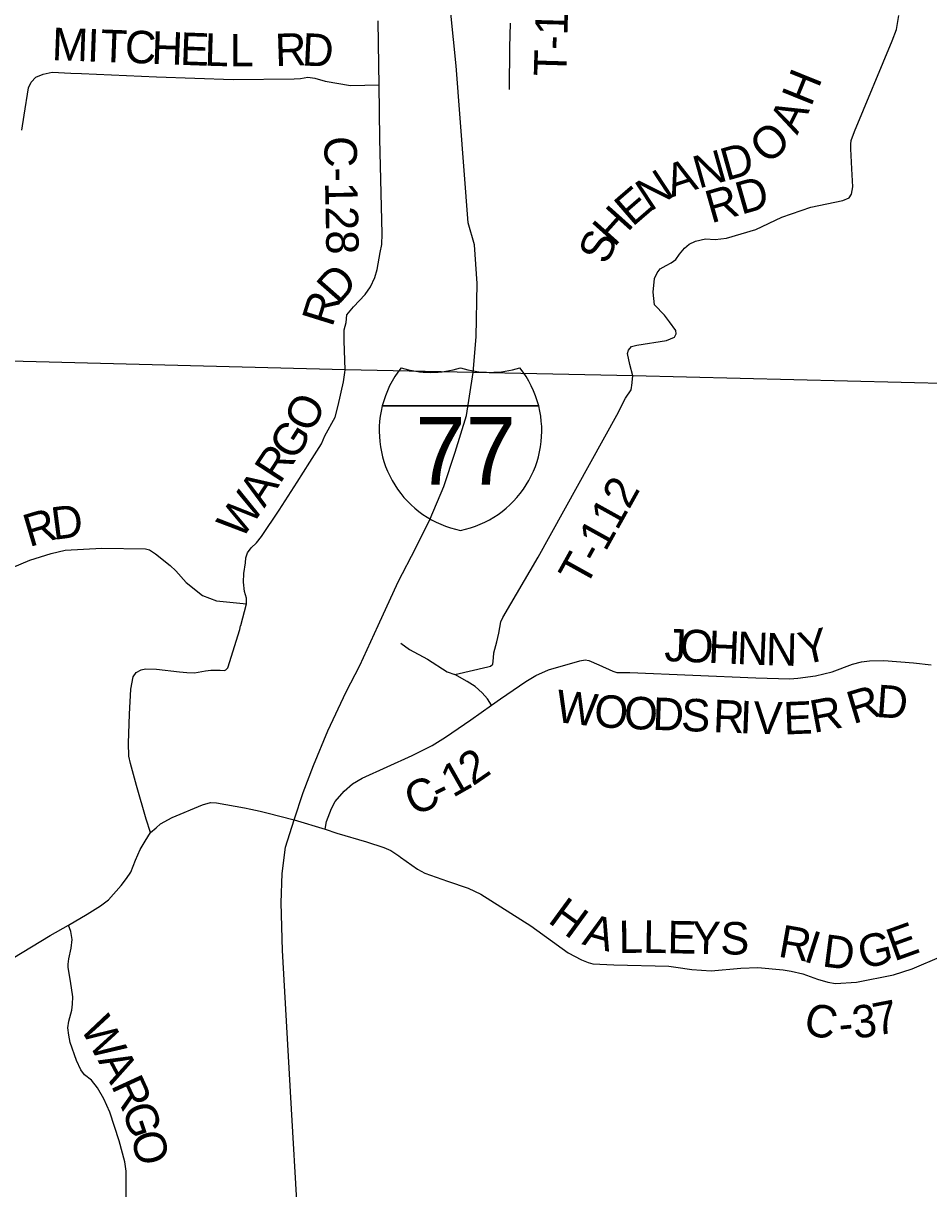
# Model space of a CAD drawing. Extents: x -22 to 431, y -18 to 160.
# Drawn here: x 323.383 to 324.965, y 151.4 to 153.438 of the extents above; entities that cross this region are included whole.
import ezdxf

# ---------------------------------------------------------------- set-up
doc = ezdxf.new("R2010")
doc.units = 0
for name, color, linetype in [('GM_X_Adjacent_County_Text', 7, 'Continuous'), ('GM_X_City_Street', 7, 'Continuous'), ('GM_X_City_Street_Text', 7, 'Continuous'), ('GM_X_Major_River_Text', 7, 'Continuous'), ('GM_X_Minor_River_Text', 7, 'Continuous'), ('GM_X_Rail_Line', 7, 'Continuous'), ('GM_X_Rail_Line_Text', 7, 'Continuous')]:
    doc.layers.add(name, color=color, linetype=linetype)

msp = doc.modelspace()

# ---------------------------------------------------------------- linework, layer by layer
at = {"layer": 'GM_X_Adjacent_County_Text'}
for points in [[(323.9446, 152.8274), (323.9452, 152.8321), (323.9435, 152.8827), (323.9438, 152.902), (323.947, 152.9151), (323.9485, 152.9282), (323.9601, 152.9424), (323.9804, 152.9641), (323.9898, 152.9775), (323.9976, 152.9935), (324.0013, 153.0075), (324.0068, 153.0372), (324.0093, 153.0512), (324.0103, 153.0698), (324.0061, 153.2363), (324.0051, 153.3307), (324.0041, 153.3652), (324.0032, 153.4426)], [(323.7628, 152.3845), (323.7629, 152.3849), (323.773, 152.4231), (323.7729, 152.4326), (323.7698, 152.4447), (323.7678, 152.461), (323.7684, 152.4762), (323.771, 152.4944), (323.772, 152.5035), (323.775, 152.5119), (323.781, 152.5206), (323.7904, 152.5298), (323.799, 152.5409), (323.8301, 152.587), (323.8616, 152.6358), (323.8837, 152.6709), (323.9043, 152.7029), (323.9102, 152.7166), (323.9277, 152.7493), (323.9335, 152.7699), (323.9425, 152.811), (323.9446, 152.8274)], [(323.3334, 152.4738), (323.3942, 152.4994), (323.4316, 152.511), (323.4562, 152.5169), (323.5201, 152.5201), (323.5966, 152.5192), (323.6034, 152.5173), (323.6141, 152.5106), (323.6396, 152.4899), (323.6495, 152.4805), (323.6675, 152.4602), (323.696, 152.4376), (323.7207, 152.428), (323.773, 152.4231)], [(323.6051, 152.023), (323.5977, 152.0461), (323.581, 152.1052), (323.5705, 152.1438), (323.5674, 152.1567), (323.5668, 152.179), (323.5684, 152.2299), (323.5707, 152.2735), (323.5751, 152.2952), (323.58, 152.3028), (323.589, 152.3074), (323.5966, 152.309), (323.6155, 152.3084), (323.6561, 152.3042), (323.669, 152.3028), (323.6822, 152.3025), (323.7011, 152.306), (323.7106, 152.3069), (323.7272, 152.307), (323.7348, 152.3063), (323.7371, 152.3075), (323.7404, 152.3113), (323.7612, 152.3782), (323.7628, 152.3845)], [(323.9103, 152.0288), (323.9126, 152.0423), (323.9213, 152.0648), (323.9279, 152.0771), (323.9435, 152.0952), (323.958, 152.1084), (323.9749, 152.1181), (324.0628, 152.1577), (324.0974, 152.1754), (324.121, 152.1895), (324.1651, 152.2202), (324.2014, 152.246), (324.2168, 152.2568), (324.2613, 152.2869), (324.2789, 152.2974), (324.3007, 152.3077), (324.3271, 152.3153), (324.3293, 152.3159)], [(324.3293, 152.3159), (324.3554, 152.3235), (324.3648, 152.3248), (324.3716, 152.3241), (324.3888, 152.3165), (324.4132, 152.3052), (324.4201, 152.303), (324.4428, 152.3027), (324.6634, 152.2938), (324.7229, 152.2918), (324.7369, 152.2928), (324.7675, 152.2972), (324.7969, 152.3038), (324.8319, 152.3177), (324.8477, 152.3218), (324.8621, 152.3235), (324.8871, 152.3236), (324.9387, 152.32), (324.9698, 152.3164)], [(323.3316, 151.7836), (323.43, 151.8429), (323.4618, 151.8612), (323.4943, 151.8802), (323.5181, 151.8947), (323.5318, 151.9053), (323.5541, 151.9304), (323.5635, 151.9429), (323.5707, 151.9535), (323.579, 151.9748), (323.587, 151.9934), (323.5957, 152.0078), (323.6051, 152.023), (323.615, 152.0314), (323.6225, 152.0382), (323.643, 152.0493), (323.6963, 152.0713), (323.7103, 152.0755), (323.7206, 152.0752), (323.7694, 152.0661), (323.7803, 152.0637), (323.7804, 152.0637)], [(323.7804, 152.0637), (323.7967, 152.0601), (323.8084, 152.0575), (323.8564, 152.0454), (323.9103, 152.0288), (323.9308, 152.022), (323.983, 152.0069), (324.013, 151.9971), (324.0255, 151.9914), (324.039, 151.9823), (324.039, 151.9822)], [(324.039, 151.9822), (324.0421, 151.9801), (324.0721, 151.9589), (324.0849, 151.9517), (324.1243, 151.9377), (324.1607, 151.926), (324.1823, 151.9154), (324.2702, 151.8598), (324.3354, 151.8125), (324.3585, 151.8004), (324.3702, 151.7955), (324.3785, 151.7932), (324.4149, 151.7914), (324.5114, 151.7892), (324.5236, 151.7874), (324.5516, 151.7832), (324.5849, 151.7814), (324.6368, 151.7856), (324.6667, 151.7872), (324.711, 151.7831), (324.725, 151.7805), (324.7455, 151.7759), (324.7712, 151.7665), (324.789, 151.7616), (324.8023, 151.759), (324.839, 151.7613), (324.9037, 151.7739), (324.9363, 151.7846), (324.9882, 151.8067)], [(323.5629, 151.3848), (323.5629, 151.4307), (323.5602, 151.4474), (323.5507, 151.4838), (323.5344, 151.5339), (323.5238, 151.5574), (323.5128, 151.5764), (323.5021, 151.59), (323.49, 151.5995), (323.4836, 151.6078), (323.4756, 151.6245), (323.465, 151.656), (323.4623, 151.6689), (323.4608, 151.6814), (323.4623, 151.6931), (323.4676, 151.7121), (323.4691, 151.7231), (323.4694, 151.7356), (323.4656, 151.7633), (323.4614, 151.7868), (323.4611, 151.7929), (323.4622, 151.8024), (323.4663, 151.821), (323.4682, 151.8362), (323.4659, 151.8502), (323.4618, 151.8612)]]:
    msp.add_lwpolyline(points, dxfattribs=at)
at = {"layer": 'GM_X_Major_River_Text'}
for p, q in [((323.9452, 152.8321), (322.5131, 152.8688)), ((324.4484, 152.8216), (323.9452, 152.8321)), ((325.2828, 152.8006), (324.4484, 152.8216))]:
    msp.add_line(p, q, dxfattribs=at)
at = {"layer": 'GM_X_Minor_River_Text'}
for points in [[(324.2325, 153.3225), (324.2332, 153.3965), (324.2345, 153.4379), (324.2346, 153.4381)], [(324.4458, 152.801), (324.4465, 152.8047), (324.4484, 152.8216), (324.4432, 152.8415), (324.4391, 152.8608), (324.4406, 152.8663), (324.446, 152.873), (324.4551, 152.8754), (324.5072, 152.8832), (324.5212, 152.889), (324.5241, 152.8951), (324.5236, 152.9009), (324.5126, 152.916), (324.5033, 152.9275), (324.4862, 152.9457), (324.484, 152.9681), (324.4862, 152.992), (324.4906, 153.0016), (324.4961, 153.0085), (324.5066, 153.0148), (324.5153, 153.0195), (324.5235, 153.0249), (324.5298, 153.0342), (324.5383, 153.0449), (324.5465, 153.0519), (324.5578, 153.0574), (324.5751, 153.0612), (324.5922, 153.0603), (324.6122, 153.0622), (324.6631, 153.0775), (324.7085, 153.0992), (324.7594, 153.1164), (324.8152, 153.1281), (324.8265, 153.1328), (324.8306, 153.1394), (324.833, 153.1523), (324.8313, 153.1837), (324.8292, 153.2186), (324.8294, 153.2266), (324.8301, 153.2334), (324.8355, 153.2491), (324.9013, 153.4077), (324.9089, 153.4275), (324.913, 153.4515)], [(323.3806, 153.2514), (323.3846, 153.2773), (323.3922, 153.3255), (323.3966, 153.3354), (323.4049, 153.3438), (323.4177, 153.3492), (323.4336, 153.3524), (323.4662, 153.3511), (323.4844, 153.3501), (323.6158, 153.3443), (323.7495, 153.3401), (323.8562, 153.3409), (323.8672, 153.3418), (323.8801, 153.3438), (323.8926, 153.342), (323.9104, 153.3372), (323.9548, 153.3292), (324.0051, 153.3307)], [(324.1373, 152.2994), (324.195, 152.3126), (324.1995, 152.3142), (324.2036, 152.3177), (324.2049, 152.3283), (324.2055, 152.3371), (324.2105, 152.3565), (324.214, 152.3718), (324.2178, 152.3912), (324.2211, 152.3992), (324.2829, 152.5043), (324.4203, 152.7526), (324.4352, 152.7825), (324.4452, 152.7972), (324.4458, 152.801)], [(324.0428, 152.3539), (324.0581, 152.3428), (324.0891, 152.3259), (324.1239, 152.3041), (324.1373, 152.2994)], [(324.2014, 152.246), (324.194, 152.2568), (324.1848, 152.2673), (324.1729, 152.2781), (324.1587, 152.2869), (324.1373, 152.2994)]]:
    msp.add_lwpolyline(points, dxfattribs=at)
at = {"layer": 'GM_X_Rail_Line'}
msp.add_lwpolyline([(323.8747, 151.1376), (323.8507, 151.5599), (323.8357, 151.8166), (323.8334, 151.9002), (323.8351, 151.9514), (323.841, 151.9974), (323.8564, 152.0454), (323.8722, 152.0933), (323.8899, 152.1405), (323.915, 152.2007), (323.9473, 152.269), (323.971, 152.3151), (324.0029, 152.3853), (324.0381, 152.4612), (324.0689, 152.521), (324.0942, 152.5714), (324.1178, 152.6282), (324.1376, 152.6883), (324.1574, 152.7522), (324.1694, 152.8274), (324.1746, 152.8899), (324.1762, 152.983), (324.1717, 153.0509), (324.1607, 153.0891), (324.1393, 153.3635), (324.1058, 153.6985)], dxfattribs=at)
at = {"layer": 'GM_X_Rail_Line_Text'}
for p, q in [((324.0104, 152.7689), (324.2836, 152.7689)), ((324.2836, 152.7689), (324.0104, 152.7689)), ((324.2836, 152.7689), (324.0104, 152.7689))]:
    msp.add_line(p, q, dxfattribs=at)
for centre, start, end in [((324.1825, 152.7254), 141.669, 165.8066), ((324.0951, 153.0053), 253.0091, 286.9909), ((324.1989, 153.0053), 253.0091, 286.9909), ((324.1115, 152.7254), 14.1934, 38.331), ((324.1825, 152.7254), 165.8066, 258.463), ((324.1115, 152.7254), 281.537, 14.1934)]:
    msp.add_arc(centre, 0.1776, start, end, dxfattribs=at)

# ---------------------------------------------------------------- texts
at = {"layer": 'GM_X_City_Street'}
for s, height, rotation, p in [('C-128', 0.05682, 271.1062, (323.9087, 153.2403)), ('D', 0.0568, 48.6523, (323.9338, 152.9445)), ('R', 0.0568, 72.6895, (323.923, 152.9054)), ('O', 0.0568, 64.7446, (323.8878, 152.72)), ('G', 0.0568, 57.6471, (323.8573, 152.671)), ('R', 0.0568, 56.8631, (323.8314, 152.6312)), ('A', 0.0568, 56.9167, (323.8041, 152.5893)), ('W', 0.0568, 54.0288, (323.7636, 152.5335)), ('R', 0.0568, 16.4499, (323.3932, 152.5219)), ('D', 0.0568, 7.3713, (323.4356, 152.5346)), ('J', 0.0568, 357.6291, (324.5027, 152.323)), ('O', 0.0568, 357.6242, (324.5293, 152.3219)), ('Y', 0.0568, 12.385, (324.745, 152.3159)), ('H', 0.0568, 357.6281, (324.5793, 152.3198)), ('N', 0.0568, 357.6279, (324.6292, 152.3178)), ('N', 0.0568, 358.6469, (324.6803, 152.3156)), ('R', 0.0568, 16.7635, (324.8331, 152.2123)), ('D', 0.0568, 355.9567, (324.8724, 152.2252)), ('W', 0.0568, 353.1752, (324.3114, 152.2167)), ('O', 0.0568, 355.071, (324.3788, 152.2087)), ('O', 0.0568, 358.3354, (324.4322, 152.2042)), ('D', 0.0568, 357.8283, (324.482, 152.2027)), ('S', 0.0568, 357.7996, (324.532, 152.2008)), ('R', 0.0568, 357.7941, (324.5878, 152.1987)), ('R', 0.0568, 10.6885, (324.7641, 152.197)), ('I', 0.0568, 357.8312, (324.6344, 152.1969)), ('V', 0.0568, 358.0127, (324.658, 152.196)), ('E', 0.0568, 2.3302, (324.7126, 152.1943)), ('2', 0.0568, 34.5874, (324.1687, 152.1035)), ('1', 0.0568, 29.6253, (324.1337, 152.0833)), ('C', 0.0568, 24.8665, (324.066, 152.0508)), ('-', 0.0568, 26.8489, (324.1103, 152.0713)), ('H', 0.0568, 323.8521, (324.2978, 151.8671)), ('A', 0.0568, 344.4167, (324.3581, 151.8279)), ('L', 0.0568, 0.8323, (324.4239, 151.8122)), ('L', 0.0568, 358.8814, (324.4658, 151.8128)), ('E', 0.0568, 358.8771, (324.5083, 151.812)), ('Y', 0.0568, 358.8796, (324.5508, 151.8112)), ('S', 0.0568, 358.8786, (324.6008, 151.8102)), ('R', 0.0568, 349.9692, (324.7005, 151.8063)), ('I', 0.0568, 342.2562, (324.7445, 151.7986)), ('G', 0.0568, 13.2592, (324.8494, 151.7838)), ('E', 0.0568, 19.7885, (324.9049, 151.7973)), ('D', 0.0568, 352.6509, (324.7777, 151.7891)), ('7', 0.0568, 10.961, (324.8739, 151.6675)), ('W', 0.0568, 298.1998, (323.4815, 151.6824)), ('C', 0.0568, 346.1427, (324.744, 151.6724)), ('3', 0.0568, 7.5945, (324.8356, 151.6623)), ('-', 0.0568, 5.7938, (324.8104, 151.6597)), ('A', 0.0568, 298.0656, (323.5126, 151.6245)), ('R', 0.0568, 294.6307, (323.5357, 151.5811)), ('G', 0.0568, 288.458, (323.5546, 151.5402)), ('O', 0.0568, 284.2103, (323.5701, 151.4939))]:
    msp.add_text(s, height=height, rotation=rotation, dxfattribs=at).set_placement(p)
at = {"layer": 'GM_X_City_Street_Text'}
for s, height, rotation, p in [('T-105', 0.05682, 88.3577, (324.3318, 153.3448)), ('M', 0.0568, 357.8996, (323.4322, 153.3739)), ('I', 0.0568, 357.8964, (323.4938, 153.3716)), ('T', 0.0568, 357.8987, (323.5171, 153.3707)), ('C', 0.0568, 357.8997, (323.5596, 153.3692)), ('H', 0.0568, 357.8976, (323.6062, 153.3675)), ('E', 0.0568, 357.9068, (323.6562, 153.3656)), ('L', 0.0568, 358.331, (323.6991, 153.3641)), ('L', 0.0568, 0.2264, (323.7437, 153.3628)), ('R', 0.0568, 1.8387, (323.8237, 153.363)), ('D', 0.0568, 357.1831, (323.8692, 153.3645)), ('H', 0.0568, 68.0439, (324.7597, 153.2907)), ('A', 0.0568, 63.6166, (324.7355, 153.2416)), ('O', 0.0568, 42.0717, (324.6844, 153.1896)), ('N', 0.0568, 15.7487, (324.5634, 153.1488)), ('D', 0.0568, 15.753, (324.6115, 153.1624)), ('A', 0.0568, 17.8532, (324.5163, 153.1336)), ('N', 0.0568, 33.3021, (324.4782, 153.1079)), ('E', 0.0568, 40.8114, (324.4476, 153.0813)), ('RD', 0.05682, 15.9444, (324.585, 153.0881)), ('H', 0.0568, 48.1287, (324.4156, 153.0454)), ('S', 0.0568, 67.1945, (324.4034, 153.0143)), ('T-112', 0.05682, 60.9164, (324.3656, 152.4501))]:
    msp.add_text(s, height=height, rotation=rotation, dxfattribs=at).set_placement(p)
at = {"layer": 'GM_X_Rail_Line_Text'}
msp.add_text('77', height=0.11837, dxfattribs=at).set_placement((324.068, 152.6313))

doc.saveas('drawing.dxf')
